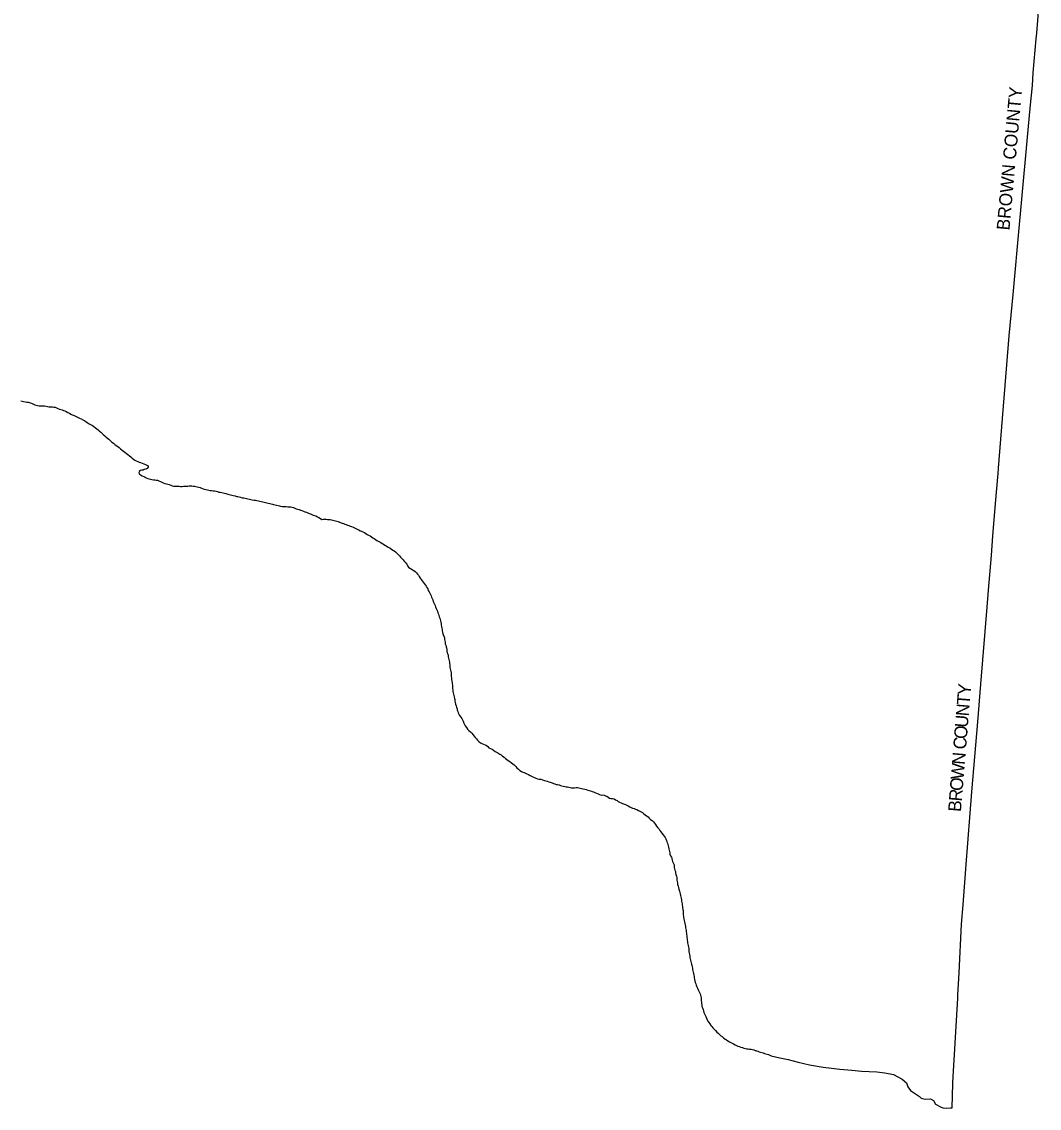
# Model space of a CAD drawing. Extents: x 1310247 to 1664935, y 235267 to 584339.
# Drawn here: x 1552115 to 1630954, y 235267 to 319493 of the extents above; entities that cross this region are included whole.
import ezdxf

# ---------------------------------------------------------------- set-up
doc = ezdxf.new("R2010")
doc.units = 0
doc.layers.add('GM_X_Adjacent_County', color=7, linetype='Continuous')
doc.layers.add('GM_X_Adjacent_County_Text', color=7, linetype='Continuous')

msp = doc.modelspace()

# ---------------------------------------------------------------- linework, layer by layer
at = {"layer": 'GM_X_Adjacent_County'}
msp.add_lwpolyline([(1552057, 290108), (1552159, 290082), (1552263, 290050), (1552399, 290028), (1552499, 290007), (1552603, 289993), (1552703, 289979), (1552805, 289943), (1552919, 289903), (1553019, 289855), (1553120, 289805), (1553226, 289759), (1553346, 289737), (1553458, 289725), (1553576, 289723), (1553682, 289715), (1553786, 289717), (1553890, 289713), (1553998, 289681), (1554114, 289671), (1554224, 289649), (1554354, 289640), (1554496, 289632), (1554604, 289620), (1554708, 289618), (1554808, 289562), (1554922, 289516), (1555034, 289468), (1555136, 289432), (1555244, 289398), (1555345, 289366), (1555447, 289322), (1555553, 289276), (1555695, 289197), (1555803, 289139), (1555913, 289081), (1556017, 289031), (1556123, 288987), (1556231, 288937), (1556331, 288895), (1556475, 288824), (1556593, 288766), (1556727, 288702), (1556891, 288618), (1556991, 288544), (1557151, 288445), (1557293, 288353), (1557450, 288273), (1557608, 288201), (1557708, 288115), (1557824, 288024), (1557924, 287946), (1558026, 287864), (1558126, 287778), (1558232, 287684), (1558336, 287583), (1558436, 287483), (1558550, 287397), (1558652, 287299), (1558758, 287217), (1558858, 287122), (1558980, 286996), (1559096, 286908), (1559212, 286814), (1559320, 286729), (1559436, 286651), (1559551, 286567), (1559659, 286479), (1559765, 286389), (1559885, 286280), (1559993, 286194), (1560099, 286118), (1560237, 286016), (1560343, 285933), (1560453, 285843), (1560559, 285767), (1560669, 285663), (1560777, 285583), (1560887, 285512), (1560993, 285460), (1561109, 285402), (1561211, 285350), (1561311, 285316), (1561453, 285270), (1561577, 285216), (1561705, 285174), (1561808, 285125), (1561908, 285059), (1561902, 284957), (1561834, 284857), (1561728, 284811), (1561611, 284781), (1561511, 284739), (1561411, 284719), (1561309, 284693), (1561205, 284634), (1561181, 284532), (1561227, 284430), (1561329, 284360), (1561445, 284290), (1561564, 284232), (1561666, 284183), (1561766, 284145), (1561880, 284097), (1561986, 284067), (1562096, 284041), (1562200, 284011), (1562314, 283993), (1562418, 283979), (1562540, 283959), (1562640, 283943), (1562748, 283905), (1562854, 283861), (1562968, 283788), (1563078, 283740), (1563204, 283710), (1563328, 283674), (1563430, 283644), (1563540, 283610), (1563674, 283564), (1563783, 283522), (1563891, 283496), (1564001, 283490), (1564105, 283492), (1564207, 283500), (1564317, 283478), (1564417, 283474), (1564537, 283474), (1564649, 283482), (1564757, 283488), (1564808, 283486), (1564871, 283484), (1564979, 283494), (1565083, 283518), (1565187, 283526), (1565293, 283508), (1565399, 283498), (1565499, 283498), (1565605, 283458), (1565713, 283440), (1565829, 283420), (1565933, 283380), (1566035, 283346), (1566162, 283291), (1566264, 283261), (1566368, 283235), (1566496, 283211), (1566606, 283183), (1566724, 283167), (1566828, 283157), (1566938, 283141), (1567060, 283117), (1567172, 283095), (1567276, 283073), (1567378, 283037), (1567500, 283017), (1567606, 282995), (1567722, 282963), (1567830, 282953), (1567940, 282923), (1568072, 282875), (1568184, 282847), (1568290, 282831), (1568401, 282803), (1568507, 282767), (1568641, 282731), (1568745, 282702), (1568847, 282692), (1568953, 282658), (1569059, 282626), (1569191, 282596), (1569317, 282576), (1569423, 282562), (1569533, 282534), (1569637, 282512), (1569753, 282486), (1569857, 282466), (1569975, 282438), (1570131, 282408), (1570239, 282394), (1570343, 282382), (1570449, 282366), (1570550, 282338), (1570666, 282310), (1570792, 282276), (1570900, 282254), (1571000, 282228), (1571110, 282198), (1571214, 282176), (1571332, 282148), (1571432, 282120), (1571534, 282089), (1571634, 282071), (1571742, 282051), (1571848, 282025), (1571972, 281989), (1572076, 281967), (1572176, 281933), (1572282, 281913), (1572384, 281907), (1572496, 281921), (1572606, 281915), (1572744, 281891), (1572851, 281893), (1572953, 281891), (1573059, 281867), (1573167, 281833), (1573281, 281789), (1573389, 281739), (1573489, 281699), (1573611, 281685), (1573715, 281639), (1573819, 281597), (1573941, 281551), (1574057, 281506), (1574171, 281466), (1574277, 281418), (1574387, 281378), (1574489, 281340), (1574595, 281288), (1574699, 281238), (1574799, 281218), (1574899, 281180), (1575030, 281124), (1575144, 281066), (1575260, 280975), (1575360, 280919), (1575462, 280941), (1575586, 280943), (1575696, 280921), (1575796, 280907), (1575904, 280919), (1576006, 280901), (1576112, 280879), (1576431, 280811), (1576535, 280783), (1576643, 280743), (1576744, 280699), (1576945, 280631), (1577047, 280591), (1577151, 280557), (1577259, 280520), (1577359, 280480), (1577461, 280434), (1577570, 280382), (1577676, 280352), (1577788, 280306), (1577896, 280248), (1578004, 280202), (1578104, 280162), (1578234, 280105), (1578348, 280033), (1578448, 279993), (1578552, 279939), (1578662, 279889), (1578766, 279817), (1578879, 279752), (1578985, 279696), (1579105, 279630), (1579211, 279564), (1579315, 279494), (1579415, 279436), (1579519, 279351), (1579631, 279277), (1579731, 279231), (1579841, 279171), (1579941, 279113), (1580047, 279053), (1580151, 278993), (1580252, 278924), (1580352, 278860), (1580452, 278800), (1580554, 278738), (1580654, 278682), (1580756, 278612), (1580862, 278539), (1580964, 278475), (1581072, 278393), (1581178, 278299), (1581274, 278196), (1581372, 278096), (1581468, 277976), (1581573, 277886), (1581659, 277775), (1581743, 277671), (1581837, 277571), (1581937, 277513), (1581949, 277412), (1582003, 277308), (1582087, 277208), (1582187, 277140), (1582289, 277088), (1582393, 277017), (1582493, 276953), (1582595, 276877), (1582695, 276785), (1582777, 276682), (1582846, 276582), (1582906, 276480), (1582996, 276372), (1583072, 276265), (1583228, 276049), (1583298, 275946), (1583370, 275843), (1583446, 275732), (1583507, 275628), (1583567, 275525), (1583615, 275416), (1583686, 275307), (1583747, 275202), (1583796, 275094), (1583828, 274991), (1583874, 274888), (1583920, 274779), (1583957, 274668), (1583988, 274553), (1584035, 274444), (1584093, 274343), (1584146, 274243), (1584184, 274136), (1584222, 274014), (1584282, 273908), (1584319, 273810), (1584351, 273683), (1584396, 273579), (1584429, 273460), (1584456, 273357), (1584522, 273255), (1584543, 273147), (1584565, 273047), (1584581, 272939), (1584603, 272828), (1584625, 272707), (1584633, 272607), (1584657, 272492), (1584685, 272392), (1584693, 272288), (1584715, 272184), (1584753, 272054), (1584829, 271853), (1584863, 271741), (1584883, 271610), (1584908, 271489), (1584912, 271387), (1584933, 271280), (1584973, 271161), (1585001, 271045), (1585025, 270946), (1585042, 270824), (1585051, 270706), (1585083, 270583), (1585121, 270477), (1585143, 270379), (1585165, 270274), (1585189, 270164), (1585207, 270062), (1585235, 269959), (1585257, 269856), (1585270, 269752), (1585274, 269652), (1585284, 269551), (1585293, 269440), (1585315, 269334), (1585343, 269226), (1585361, 269127), (1585376, 269010), (1585384, 268864), (1585394, 268742), (1585403, 268631), (1585419, 268508), (1585439, 268385), (1585455, 268278), (1585469, 268164), (1585480, 268052), (1585484, 267943), (1585491, 267817), (1585509, 267704), (1585523, 267583), (1585549, 267475), (1585565, 267372), (1585597, 267253), (1585621, 267152), (1585643, 267044), (1585663, 266944), (1585681, 266821), (1585693, 266719), (1585735, 266583), (1585769, 266472), (1585805, 266372), (1585845, 266240), (1585861, 266133), (1585900, 266023), (1585938, 265909), (1586044, 265702), (1586134, 265596), (1586209, 265484), (1586268, 265374), (1586308, 265270), (1586374, 265131), (1586430, 265016), (1586485, 264913), (1586564, 264781), (1586661, 264643), (1586767, 264545), (1586876, 264457), (1586983, 264347), (1587068, 264237), (1587162, 264123), (1587249, 264020), (1587343, 263916), (1587433, 263806), (1587534, 263698), (1587651, 263607), (1587771, 263550), (1587893, 263488), (1588010, 263442), (1588113, 263377), (1588216, 263314), (1588317, 263206), (1588425, 263147), (1588564, 263100), (1588671, 263019), (1588785, 262927), (1588894, 262859), (1589012, 262809), (1589149, 262729), (1589257, 262664), (1589378, 262563), (1589485, 262473), (1589590, 262374), (1589699, 262303), (1589809, 262229), (1589941, 262147), (1590058, 262055), (1590168, 261969), (1590270, 261884), (1590387, 261759), (1590476, 261658), (1590599, 261545), (1590714, 261452), (1590826, 261376), (1590930, 261329), (1591045, 261291), (1591152, 261249), (1591261, 261197), (1591368, 261144), (1591498, 261069), (1591604, 261021), (1591707, 260965), (1591839, 260910), (1591951, 260864), (1592073, 260803), (1592206, 260781), (1592325, 260771), (1592453, 260731), (1592611, 260685), (1592717, 260649), (1592820, 260619), (1592946, 260575), (1593068, 260535), (1593208, 260491), (1593315, 260453), (1593419, 260407), (1593525, 260368), (1593636, 260352), (1593755, 260326), (1593859, 260298), (1593964, 260272), (1594068, 260240), (1594183, 260210), (1594295, 260187), (1594397, 260177), (1594497, 260161), (1594600, 260135), (1594717, 260119), (1594838, 260105), (1594943, 260103), (1595061, 260127), (1595183, 260125), (1595291, 260107), (1595394, 260081), (1595498, 260051), (1595606, 260025), (1595732, 259993), (1595849, 259965), (1595965, 259923), (1596068, 259895), (1596189, 259875), (1596301, 259832), (1596405, 259787), (1596530, 259747), (1596648, 259700), (1596779, 259632), (1596891, 259581), (1597008, 259545), (1597113, 259555), (1597237, 259536), (1597338, 259495), (1597438, 259449), (1597547, 259382), (1597655, 259310), (1597766, 259281), (1597877, 259273), (1598013, 259244), (1598118, 259187), (1598237, 259123), (1598339, 259055), (1598442, 258998), (1598547, 258950), (1598663, 258898), (1598895, 258805), (1599009, 258758), (1599111, 258706), (1599221, 258636), (1599332, 258575), (1599437, 258532), (1599555, 258508), (1599667, 258463), (1599776, 258415), (1599900, 258349), (1600010, 258299), (1600113, 258251), (1600213, 258188), (1600322, 258103), (1600424, 258024), (1600534, 257948), (1600640, 257857), (1600736, 257755), (1600844, 257660), (1600955, 257586), (1601061, 257482), (1601139, 257376), (1601209, 257264), (1601288, 257145), (1601395, 257017), (1601492, 256912), (1601565, 256811), (1601632, 256703), (1601703, 256592), (1601804, 256461), (1601887, 256361), (1601972, 256244), (1602033, 256142), (1602076, 256032), (1602108, 255928), (1602148, 255822), (1602183, 255721), (1602203, 255606), (1602231, 255499), (1602261, 255381), (1602291, 255280), (1602303, 255168), (1602323, 255068), (1602343, 254955), (1602394, 254846), (1602450, 254727), (1602493, 254622), (1602507, 254505), (1602533, 254401), (1602610, 254246), (1602657, 254142), (1602676, 254046), (1602670, 253935), (1602680, 253822), (1602727, 253716), (1602758, 253615), (1602772, 253515), (1602804, 253393), (1602848, 253256), (1602866, 253154), (1602872, 253055), (1602882, 252953), (1602900, 252847), (1602916, 252739), (1602930, 252625), (1602974, 252484), (1603000, 252379), (1603022, 252264), (1603086, 252096), (1603101, 252004), (1603119, 251900), (1603157, 251767), (1603183, 251659), (1603211, 251548), (1603227, 251427), (1603241, 251319), (1603259, 251212), (1603281, 251105), (1603287, 251005), (1603303, 250902), (1603323, 250795), (1603349, 250687), (1603362, 250589), (1603360, 250480), (1603366, 250367), (1603374, 250262), (1603390, 250157), (1603400, 250055), (1603418, 249942), (1603446, 249825), (1603468, 249711), (1603493, 249601), (1603522, 249475), (1603540, 249354), (1603548, 249241), (1603572, 249140), (1603586, 249041), (1603602, 248934), (1603628, 248833), (1603632, 248734), (1603640, 248633), (1603658, 248511), (1603682, 248408), (1603686, 248299), (1603702, 248190), (1603712, 248080), (1603724, 247979), (1603742, 247878), (1603768, 247762), (1603803, 247664), (1603805, 247531), (1603811, 247414), (1603838, 247291), (1603860, 247187), (1603879, 247070), (1603891, 246960), (1603908, 246855), (1603944, 246750), (1603966, 246651), (1603992, 246549), (1604011, 246449), (1604032, 246347), (1604060, 246224), (1604087, 246124), (1604091, 246021), (1604121, 245918), (1604139, 245809), (1604155, 245704), (1604191, 245575), (1604209, 245475), (1604219, 245374), (1604241, 245271), (1604270, 245144), (1604306, 245029), (1604338, 244911), (1604364, 244801), (1604423, 244683), (1604476, 244566), (1604517, 244455), (1604583, 244342), (1604624, 244240), (1604668, 244133), (1604718, 244024), (1604739, 243919), (1604751, 243820), (1604763, 243710), (1604769, 243607), (1604773, 243503), (1604795, 243379), (1604797, 243271), (1604819, 243159), (1604862, 243054), (1604909, 242921), (1604931, 242808), (1604964, 242693), (1605017, 242577), (1605075, 242472), (1605129, 242369), (1605174, 242264), (1605216, 242135), (1605278, 242020), (1605360, 241905), (1605437, 241804), (1605518, 241695), (1605576, 241594), (1605668, 241492), (1605778, 241393), (1605871, 241294), (1605972, 241165), (1606076, 241081), (1606179, 240998), (1606277, 240893), (1606387, 240820), (1606499, 240737), (1606613, 240636), (1606721, 240579), (1606827, 240497), (1606948, 240427), (1607061, 240357), (1607169, 240323), (1607268, 240259), (1607380, 240178), (1607492, 240133), (1607597, 240090), (1607701, 240056), (1607841, 240004), (1607949, 239972), (1608062, 239932), (1608167, 239909), (1608284, 239881), (1608395, 239867), (1608511, 239857), (1608624, 239837), (1608732, 239825), (1608839, 239806), (1608944, 239754), (1608991, 239743), (1609047, 239729), (1609149, 239692), (1609251, 239642), (1609357, 239611), (1609459, 239579), (1609560, 239553), (1609664, 239509), (1609767, 239485), (1609873, 239455), (1609984, 239425), (1610084, 239380), (1610188, 239339), (1610293, 239311), (1610403, 239283), (1610515, 239255), (1610627, 239225), (1610745, 239190), (1610849, 239168), (1611498, 239035), (1612274, 238843), (1613156, 238639), (1614208, 238457), (1615494, 238311), (1616422, 238226), (1617194, 238144), (1618374, 238082), (1618980, 238022), (1619655, 237894), (1620325, 237535), (1620675, 237235), (1620773, 236930), (1620987, 236654), (1621299, 236445), (1621669, 236177), (1621813, 236047), (1622107, 235980), (1622539, 235992), (1622759, 235866), (1622913, 235584), (1623303, 235371), (1623493, 235311), (1623793, 235267), (1624075, 235293), (1624196, 235306), (1624257, 237177), (1624264, 237271), (1624637, 243796), (1624643, 244038), (1624741, 245763), (1624939, 249542), (1625055, 251044), (1625298, 254158), (1625741, 259804), (1626189, 265231), (1626426, 268141), (1626920, 274118), (1627024, 275441), (1627246, 278107), (1627367, 279648), (1627572, 282158), (1627760, 284461), (1627795, 284887), (1628633, 295151), (1628937, 298348), (1629433, 303775), (1629536, 304887), (1630089, 311112), (1630271, 313053), (1630419, 314553), (1630488, 315536), (1630722, 318179), (1630769, 318617), (1630954, 320913)], dxfattribs=at)

# ---------------------------------------------------------------- texts
at = {"layer": 'GM_X_Adjacent_County_Text'}
for s, rotation, p in [('BROWN COUNTY', 84.85125, (1628641, 303293)), ('Y', 85.1968, (1625618, 267254)), ('T', 85.34069, (1625557, 266510)), ('N', 85.34905, (1625485, 265628)), ('U', 85.34737, (1625414, 264747)), ('O', 85.3481, (1625342, 263865)), ('C', 85.34949, (1625276, 263054)), ('N', 85.34737, (1625179, 261870)), ('W', 85.34911, (1625086, 260721)), ('O', 85.34737, (1625014, 259839)), ('R', 85.3479, (1624948, 259028)), ('B', 85.34947, (1624882, 258217))]:
    msp.add_text(s, height=1000, rotation=rotation, dxfattribs=at).set_placement(p)

doc.saveas('drawing.dxf')
